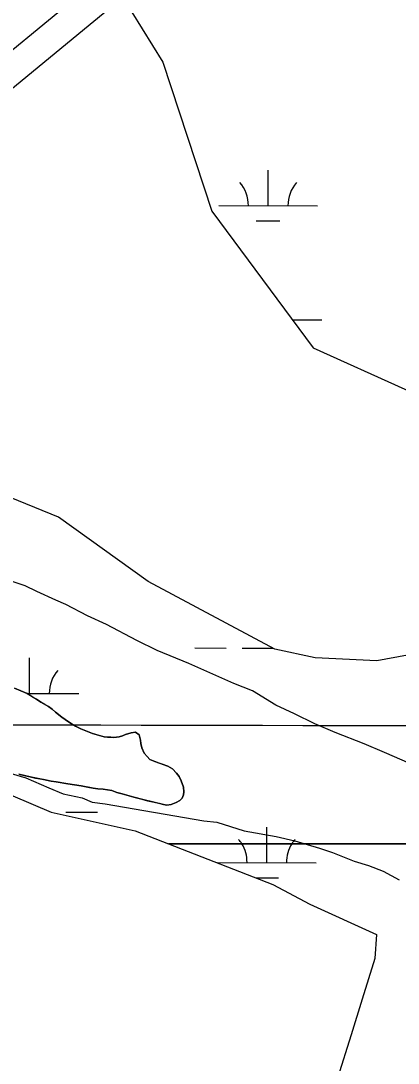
# Model space of a CAD drawing. Extents: x 3187622 to 3225504, y 800805 to 826213.
# Drawn here: x 3207082 to 3207464, y 817995 to 819050 of the extents above; entities that cross this region are included whole.
import ezdxf

# ---------------------------------------------------------------- set-up
doc = ezdxf.new("R2010")
doc.units = 0
for name, color, linetype in [('V-GRID-MAJR', 7, 'Continuous'), ('V-ROAD-CNTR', 7, 'Continuous'), ('V-SITE-VEGE', 7, 'Continuous'), ('V-TOPO-SHOR', 7, 'Continuous'), ('V-WETL-SWMP', 7, 'Continuous')]:
    doc.layers.add(name, color=color, linetype=linetype)

msp = doc.modelspace()

# ---------------------------------------------------------------- linework, layer by layer
at = {"layer": 'V-GRID-MAJR'}
msp.add_spline([(3191823.839, 818371.837), (3197059.682, 818359.272), (3202295.526, 818347.468), (3207531.372, 818336.426), (3212767.22, 818326.145), (3218003.0700000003, 818316.626), (3223238.92, 818307.868), (3223238.921, 818307.868)], degree=3, dxfattribs=at)
at = {"layer": 'V-ROAD-CNTR'}
for points in [[(3207487.3769883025, 819374.9852226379), (3207237.9114872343, 819156.2886600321), (3207035.762891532, 818989.695993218), (3207028.505906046, 818983.8220049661)], [(3207506.968949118, 819352.2652680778), (3207257.34344837, 819133.4287057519), (3207054.7408535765, 818966.46003969), (3207044.3178744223, 818958.024056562)]]:
    msp.add_lwpolyline(points, dxfattribs=at)
at = {"layer": 'V-SITE-VEGE'}
for points in [[(3207483.964, 818294.654), (3207450.275, 818309.226), (3207429.7660000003, 818317.969), (3207400.472, 818329.62), (3207379.965, 818338.363), (3207359.454, 818348.566), (3207340.412, 818357.313), (3207316.964, 818371.903), (3207297.926, 818379.183), (3207252.514, 818399.588), (3207220.288, 818412.697), (3207199.7800000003, 818422.902), (3207169.0130000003, 818438.942), (3207149.968, 818447.687), (3207127.991, 818459.3520000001), (3207117.739, 818463.725), (3207098.6950000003, 818472.47), (3207086.9760000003, 818478.3), (3207073.791, 818482.667)], [(3207076.113, 818374.461), (3207088.926, 818369.068), (3207098.336, 818363.274), (3207102.539, 818360.4770000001), (3207110.35, 818356.0800000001), (3207114.1550000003, 818353.082), (3207117.559, 818350.083), (3207123.7660000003, 818345.086), (3207127.17, 818342.887), (3207133.578, 818338.291), (3207137.582, 818336.093), (3207142.987, 818333.296), (3207146.589, 818332.098), (3207149.794, 818330.5), (3207154.798, 818328.704), (3207166.807, 818325.313), (3207170.0100000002, 818324.915), (3207176.414, 818324.52), (3207182.015, 818325.3250000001), (3207185.216, 818326.13), (3207188.219, 818327.533), (3207194.219, 818329.337), (3207198.4220000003, 818329.941), (3207202.225, 818327.144), (3207203.63, 818321.942), (3207203.835, 818318.341), (3207204.838, 818313.938), (3207207.245, 818308.738), (3207210.249, 818305.14), (3207213.053, 818302.34), (3207217.858, 818300.143), (3207231.27, 818295.551), (3207235.876, 818292.7540000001), (3207240.08, 818288.555), (3207242.685, 818285.156), (3207244.69, 818280.756), (3207247.097, 818274.154), (3207247.302, 818269.351), (3207247.105, 818266.349), (3207245.7060000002, 818262.9450000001), (3207243.308, 818260.743), (3207239.507, 818258.5380000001), (3207234.7060000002, 818256.533)], [(3207072.708, 818288.006), (3207087.3510000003, 818283.642), (3207110.788, 818273.443), (3207125.435, 818267.617), (3207144.472, 818263.262), (3207154.724, 818258.892), (3207167.901, 818257.454), (3207267.458, 818240.083)], [(3207234.7060000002, 818256.533), (3207230.102, 818256.1290000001), (3207226.901, 818256.725), (3207207.286, 818261.311), (3207196.677, 818264.104), (3207185.069, 818267.496), (3207179.664, 818268.892), (3207174.46, 818270.689), (3207170.258, 818271.485), (3207165.654, 818272.081), (3207160.45, 818272.677), (3207155.647, 818273.072), (3207143.437, 818275.464), (3207136.835, 818276.658), (3207130.029, 818277.656), (3207118.02, 818279.644), (3207113.217, 818280.24), (3207105.41, 818282.034), (3207101.609, 818282.63), (3207093.202, 818284.226), (3207080.392, 818287.216)], [(3207267.458, 818240.083), (3207280.633, 818238.645), (3207308.4590000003, 818229.917), (3207340.67, 818224.127), (3207359.704, 818219.7710000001), (3207384.6, 818212.501), (3207397.7800000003, 818208.136), (3207419.751, 818199.398), (3207434.395, 818195.035), (3207449.044, 818189.209), (3207465.16, 818180.458)]]:
    msp.add_lwpolyline(points, dxfattribs=at)
at = {"layer": 'V-TOPO-SHOR'}
msp.add_lwpolyline([(3207080.392, 818287.216), (3207086.998, 818285.62), (3207093.202, 818284.226), (3207097.2060000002, 818283.427), (3207101.609, 818282.63), (3207105.41, 818282.034), (3207113.217, 818280.24), (3207118.02, 818279.644), (3207130.029, 818277.654), (3207136.832, 818276.658), (3207143.437, 818275.464), (3207150.2430000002, 818274.0700000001), (3207155.647, 818273.072), (3207160.45, 818272.677), (3207165.654, 818272.081), (3207170.258, 818271.485), (3207174.46, 818270.689), (3207179.664, 818268.892), (3207185.069, 818267.496), (3207196.677, 818264.104), (3207203.483, 818262.308), (3207207.286, 818261.313), (3207210.69, 818260.514), (3207217.294, 818258.919), (3207221.698, 818257.921), (3207226.901, 818256.725), (3207230.102, 818256.1290000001), (3207234.7060000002, 818256.533), (3207239.507, 818258.5380000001), (3207243.308, 818260.743), (3207245.7060000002, 818262.9450000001), (3207247.105, 818266.349), (3207247.302, 818269.351), (3207247.097, 818274.154), (3207244.69, 818280.7540000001), (3207242.685, 818285.156), (3207240.08, 818288.555), (3207235.876, 818292.7540000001), (3207231.27, 818295.551), (3207225.466, 818297.5480000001), (3207222.461, 818298.545), (3207217.858, 818300.143), (3207213.055, 818302.34), (3207210.249, 818305.14), (3207207.245, 818308.738), (3207204.838, 818313.938), (3207203.835, 818318.341), (3207203.63, 818321.942), (3207202.225, 818327.144), (3207198.4220000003, 818329.941), (3207194.219, 818329.337), (3207188.219, 818327.533), (3207185.216, 818326.13), (3207182.015, 818325.3250000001), (3207176.414, 818324.52), (3207173.412, 818324.719), (3207170.0100000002, 818324.915), (3207166.807, 818325.313), (3207161.804, 818326.709), (3207158.201, 818327.707), (3207154.798, 818328.704), (3207149.794, 818330.5), (3207146.589, 818332.098), (3207142.987, 818333.296), (3207137.582, 818336.093), (3207133.578, 818338.291), (3207127.17, 818342.887), (3207123.7660000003, 818345.086), (3207120.561, 818347.683), (3207117.559, 818350.083), (3207114.1550000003, 818353.082), (3207110.35, 818356.0800000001), (3207106.745, 818358.079), (3207102.541, 818360.4770000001), (3207098.336, 818363.274), (3207094.732, 818365.4720000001), (3207091.529, 818367.471), (3207088.926, 818369.068), (3207076.113, 818374.461)], dxfattribs=at)
at = {"layer": 'V-WETL-SWMP'}
for p, q in [((3207332.6749415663, 818863.1565742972), (3207332.748267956, 818899.1564989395)), ((3207282.6750476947, 818863.25841348), (3207382.674835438, 818863.0547351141)), ((3207320.643536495, 818847.7500480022), (3207344.6434855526, 818847.7011651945)), ((3207357.175507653, 818747.6744345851), (3207387.0317086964, 818747.6136238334)), ((3207258.3543732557, 818415.2000285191), (3207290.3543053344, 818415.1348514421)), ((3207306.3542713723, 818415.1022629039), (3207337.330182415, 818415.0391715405)), ((3207091.1961571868, 818369.1103989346), (3207091.2694835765, 818405.1103235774)), ((3207088.8158072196, 818369.1152472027), (3207141.1960510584, 818369.0085597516)), ((3207128.107512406, 818248.9639715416), (3207160.107444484, 818248.8987944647)), ((3207331.358593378, 818216.8894412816), (3207331.3930536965, 818233.8078916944)), ((3207331.3164956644, 818197.8007913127), (3207331.355358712, 818216.8923302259)), ((3207281.316611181, 818197.9026304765), (3207381.316380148, 818197.6989521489)), ((3207320.1970056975, 818182.3924297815), (3207343.2850564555, 818182.3454043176))]:
    msp.add_line(p, q, dxfattribs=at)
for points in [[(3207100.562, 819211.359), (3207226.006, 819008.559), (3207275.5640000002, 818857.721), (3207378.34, 818719.136), (3207563.913, 818635.652)], [(3207495.671, 818412.072), (3207442.651, 818402.221), (3207380.215, 818405.1680000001), (3207339.3850000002, 818413.937), (3207211.256, 818482.662), (3207120.551, 818547.618), (3206958.406, 818613.9130000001), (3206780.838, 818696.603), (3206697.568, 818725.746), (3206634.3200000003, 818741.299), (3206531.0700000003, 818735.206), (3206506.466, 818724.1780000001), (3206490.872, 818707.356), (3206477.066, 818705.5430000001), (3206450.247, 818711.723), (3206325.307, 818794.859)], [(3206112.8140000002, 818769.46), (3206499.6210000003, 818541.8740000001), (3206813.735, 818376.459), (3207113.007, 818249.051), (3207198.27, 818229.915), (3207231.686, 818216.889)], [(3207080.392, 818287.216), (3207086.998, 818285.62), (3207093.202, 818284.225), (3207097.205, 818283.4280000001), (3207101.608, 818282.631), (3207105.411, 818282.034), (3207113.217, 818280.24), (3207118.02, 818279.644), (3207130.029, 818277.653), (3207136.833, 818276.659), (3207143.438, 818275.464), (3207150.2430000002, 818274.069), (3207155.647, 818273.073), (3207160.45, 818272.677), (3207165.653, 818272.081), (3207170.257, 818271.485), (3207174.46, 818270.688), (3207179.664, 818268.892), (3207185.068, 818267.496), (3207196.678, 818264.104), (3207203.483, 818262.309), (3207207.286, 818261.312), (3207210.6890000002, 818260.514), (3207217.294, 818258.919), (3207221.697, 818257.922), (3207226.901, 818256.726), (3207230.103, 818256.1290000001), (3207234.7060000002, 818256.533), (3207239.507, 818258.5380000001), (3207243.307, 818260.743), (3207245.7060000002, 818262.946), (3207247.1040000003, 818266.349), (3207247.302, 818269.351), (3207247.097, 818274.153), (3207244.69, 818280.755), (3207242.685, 818285.156), (3207240.0810000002, 818288.555), (3207235.875, 818292.7540000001), (3207231.27, 818295.552), (3207225.465, 818297.5480000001), (3207222.4620000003, 818298.546), (3207217.858, 818300.143), (3207213.054, 818302.34), (3207210.25, 818305.139), (3207207.245, 818308.738), (3207204.839, 818313.939), (3207203.835, 818318.341), (3207203.631, 818321.942), (3207202.2260000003, 818327.144), (3207198.421, 818329.942), (3207194.22, 818329.338), (3207188.218, 818327.532), (3207185.217, 818326.1290000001), (3207182.0160000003, 818325.3250000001), (3207176.414, 818324.52), (3207173.412, 818324.718), (3207170.0100000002, 818324.915), (3207166.808, 818325.312), (3207161.804, 818326.709), (3207158.201, 818327.706), (3207154.798, 818328.704), (3207149.794, 818330.5), (3207146.59, 818332.098), (3207142.987, 818333.296), (3207137.582, 818336.093), (3207133.578, 818338.29), (3207127.17, 818342.887), (3207123.7660000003, 818345.086), (3207120.562, 818347.684), (3207117.559, 818350.083), (3207114.154, 818353.082), (3207110.349, 818356.0800000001), (3207106.745, 818358.078), (3207102.541, 818360.476), (3207098.336, 818363.274), (3207094.732, 818365.4720000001), (3207091.529, 818367.47), (3207088.926, 818369.069), (3207076.114, 818374.461)], [(3207231.686, 818216.889), (3209425.454, 818216.889)], [(3207231.686, 818216.889), (3207337.592, 818175.607), (3207374.829, 818155.6290000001), (3207442.292, 818125.071), (3207442.293, 818124.871), (3207440.5130000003, 818100.656), (3207427.742, 818059.623), (3207416.767, 818023.394), (3207402.798, 817979.358), (3207345.849, 817885.458), (3207341.256, 817874.448), (3207337.47, 817856.035), (3207337.2830000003, 817840.826), (3207341.1040000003, 817819.618), (3207354.553, 817771.604), (3207363.9790000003, 817748), (3207386.6210000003, 817713.201), (3207458.292, 817552.775), (3207464.123, 817533.408), (3207473.984, 817496.4670000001)], [(3209594.741, 818156.767), (3209578.624, 818165.518), (3209539.0840000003, 818177.15), (3209522.9760000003, 818181.51), (3209508.329, 818187.336), (3209484.895, 818196.072), (3209468.787, 818200.432), (3209454.139, 818206.258), (3209438.029, 818212.081), (3209425.454, 818216.889), (3207231.686, 818216.889)]]:
    msp.add_lwpolyline(points, dxfattribs=at)
for centre, radius, start, end in [((3207277.433089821, 818863.7438943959), 35.246287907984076, 359.11148072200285, 40.655139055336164), ((3207387.918727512, 818863.5188585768), 35.24628790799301, 139.1114777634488, 180.65513609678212), ((3207146.439943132, 818369.4726832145), 35.24628790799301, 139.1114777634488, 180.65513609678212), ((3207276.077875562, 818198.3952871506), 35.246287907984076, 31.648820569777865, 40.65513905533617), ((3207386.563513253, 818198.1702513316), 35.24628790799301, 139.1114777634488, 147.92036451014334), ((3207276.074653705, 818198.3881107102), 35.24628790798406, 359.1114816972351, 31.66856253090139), ((3207386.560270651, 818198.1630749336), 35.24628790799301, 147.90147061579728, 180.65513514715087)]:
    msp.add_arc(centre, radius, start, end, dxfattribs=at)

doc.saveas('drawing.dxf')
